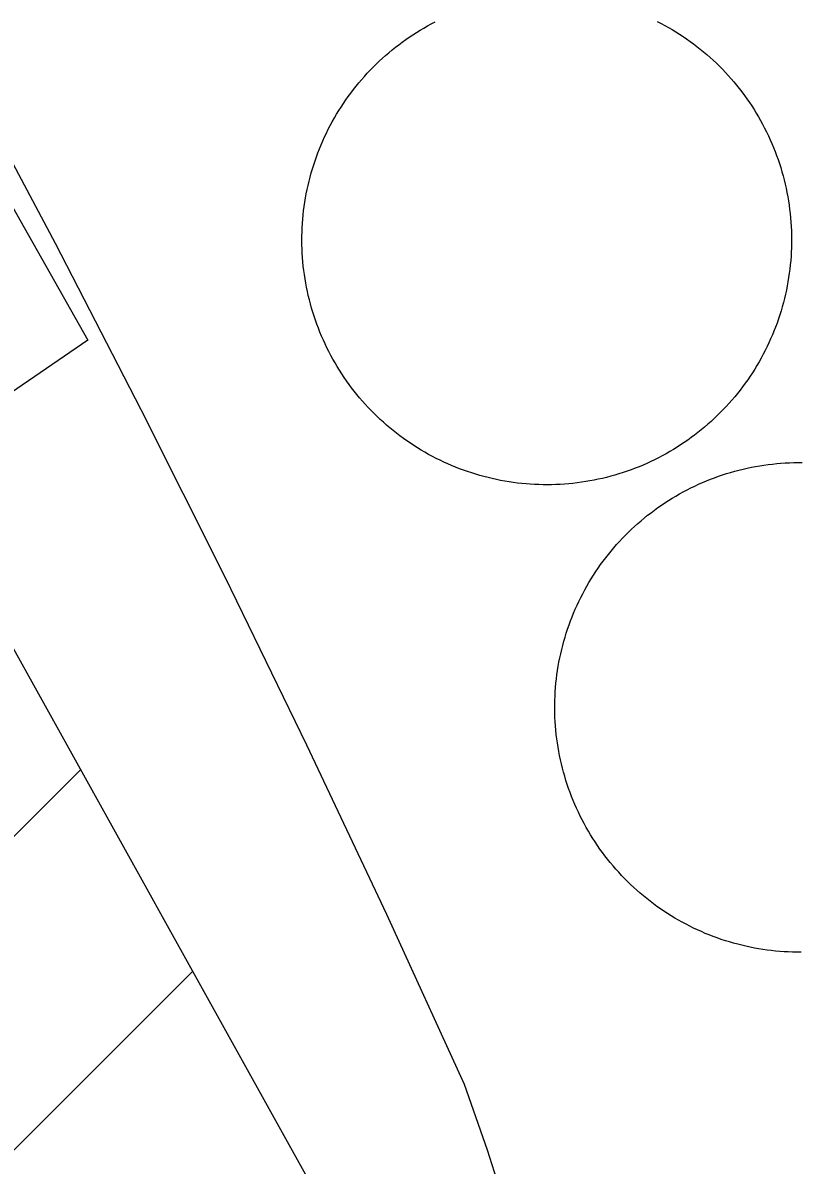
# Model space of a CAD drawing. Extents: x 3651524 to 3689615, y 505651 to 531377.
# Drawn here: x 3680502.8 to 3680590.2, y 515826.8 to 515955.6 of the extents above; entities that cross this region are included whole.
import ezdxf

# ---------------------------------------------------------------- set-up
doc = ezdxf.new("R2010")
doc.units = 0
for name, color, linetype in [('V-BLDG-OTLN', 7, 'Continuous'), ('V-DOMW-TANK', 7, 'Continuous'), ('V-RAIL-TRAK', 7, 'Continuous')]:
    doc.layers.add(name, color=color, linetype=linetype)

msp = doc.modelspace()

# ---------------------------------------------------------------- linework, layer by layer
at = {"layer": 'V-BLDG-OTLN'}
for p, q in [((3680420.318, 515782.417), (3680509.322, 515871.422)), ((3680433.017, 515759.761), (3680521.95, 515848.694))]:
    msp.add_line(p, q, dxfattribs=at)
msp.add_lwpolyline([(3680439.981, 515747.337), (3680329.246, 515944.893), (3680343.785, 515953.327), (3680256.72, 516104.822), (3680347.891, 516155.295), (3680339.593, 516171.464), (3680234.293, 516112.152), (3680193.07, 516190.006), (3680182.472, 516184.563), (3680162.475, 516219.891), (3680171.849, 516225.062), (3680126.959, 516303.187), (3680231.444, 516362.362), (3680191.184, 516417.385), (3680250.015, 516450.442), (3680424.689, 516140.793), (3680395.341, 516122.971), (3680510.156, 515919.844), (3680490.049, 515906.108), (3680545.427, 515806.442)], close=True, dxfattribs=at)
at = {"layer": 'V-DOMW-TANK'}
for points in [[(3680574.353, 515955.776), (3680574.781, 515955.555), (3680575.205, 515955.326), (3680575.625, 515955.09), (3680576.04, 515954.847), (3680576.452, 515954.597), (3680576.857, 515954.339), (3680577.261, 515954.075), (3680577.658, 515953.802), (3680578.051, 515953.524), (3680578.439, 515953.237), (3680578.822, 515952.946), (3680579.2, 515952.647), (3680579.573, 515952.342), (3680579.94, 515952.029), (3680580.302, 515951.711), (3680580.659, 515951.386), (3680581.009, 515951.056), (3680581.353, 515950.718), (3680581.691, 515950.376), (3680582.025, 515950.028), (3680582.35, 515949.673), (3680582.67, 515949.313), (3680582.985, 515948.948), (3680583.292, 515948.576), (3680583.593, 515948.201), (3680583.886, 515947.82), (3680584.175, 515947.433), (3680584.456, 515947.042), (3680584.73, 515946.644), (3680584.996, 515946.243), (3680585.256, 515945.838), (3680585.51, 515945.428), (3680585.752, 515945.012), (3680585.994, 515944.594), (3680586.225, 515944.173), (3680586.448, 515943.744), (3680586.663, 515943.314), (3680586.872, 515942.88), (3680587.073, 515942.442), (3680587.267, 515942.002), (3680587.452, 515941.557)], [(3680534.298, 515930.111), (3680534.282, 515930.592), (3680534.28, 515931.073), (3680534.282, 515931.555), (3680534.294, 515932.036), (3680534.314, 515932.519), (3680534.341, 515932.997), (3680534.378, 515933.48), (3680534.423, 515933.959), (3680534.476, 515934.438), (3680534.538, 515934.916), (3680534.607, 515935.393), (3680534.685, 515935.868), (3680534.771, 515936.343), (3680534.867, 515936.816), (3680534.968, 515937.285), (3680535.08, 515937.754), (3680535.201, 515938.221), (3680535.328, 515938.686), (3680535.463, 515939.149), (3680535.607, 515939.608), (3680535.758, 515940.066), (3680535.918, 515940.519), (3680536.086, 515940.971), (3680536.262, 515941.42), (3680536.444, 515941.866), (3680536.635, 515942.309), (3680536.833, 515942.747), (3680537.04, 515943.183), (3680537.255, 515943.615), (3680537.477, 515944.041), (3680537.704, 515944.465), (3680537.941, 515944.885), (3680538.183, 515945.303), (3680538.435, 515945.713), (3680538.693, 515946.12), (3680538.957, 515946.524), (3680539.23, 515946.921), (3680539.508, 515947.314), (3680539.793, 515947.701), (3680540.086, 515948.084), (3680540.385, 515948.463), (3680540.69, 515948.836), (3680541.001, 515949.202), (3680541.323, 515949.565), (3680541.644, 515949.921), (3680541.978, 515950.271), (3680542.312, 515950.616), (3680542.656, 515950.953), (3680543.004, 515951.287), (3680543.358, 515951.613), (3680543.719, 515951.932), (3680544.083, 515952.248), (3680544.454, 515952.555), (3680544.831, 515952.856), (3680545.212, 515953.149), (3680545.599, 515953.438), (3680545.99, 515953.718), (3680546.387, 515953.993), (3680546.789, 515954.261), (3680547.194, 515954.519)], [(3680547.194, 515954.519), (3680547.604, 515954.771), (3680548.018, 515955.017), (3680548.437, 515955.256), (3680548.859, 515955.488), (3680549.287, 515955.711)], [(3680587.452, 515941.557), (3680587.63, 515941.111), (3680587.8, 515940.658), (3680587.962, 515940.203), (3680588.115, 515939.747), (3680588.263, 515939.288), (3680588.4, 515938.827), (3680588.531, 515938.362), (3680588.652, 515937.897), (3680588.767, 515937.428), (3680588.871, 515936.957), (3680588.969, 515936.488), (3680589.057, 515936.013), (3680589.139, 515935.538), (3680589.211, 515935.061), (3680589.275, 515934.584), (3680589.33, 515934.105), (3680589.379, 515933.625), (3680589.418, 515933.148), (3680589.449, 515932.665), (3680589.471, 515932.184), (3680589.485, 515931.702), (3680589.49, 515931.221), (3680589.488, 515930.738), (3680589.475, 515930.256), (3680589.457, 515929.775), (3680589.428, 515929.294), (3680589.393, 515928.815), (3680589.346, 515928.333), (3680589.293, 515927.856), (3680589.232, 515927.377), (3680589.162, 515926.902), (3680589.084, 515926.425), (3680588.996, 515925.951), (3680588.902, 515925.478), (3680588.799, 515925.009), (3680588.689, 515924.54), (3680588.568, 515924.073), (3680588.441, 515923.609), (3680588.306, 515923.146), (3680588.162, 515922.687), (3680588.011, 515922.228), (3680587.851, 515921.774), (3680587.683, 515921.323), (3680587.507, 515920.874), (3680587.325, 515920.428), (3680587.132, 515919.986), (3680586.934, 515919.547), (3680586.729, 515919.111), (3680586.514, 515918.679), (3680586.293, 515918.251), (3680586.065, 515917.827), (3680585.828, 515917.407), (3680585.584, 515916.991), (3680585.334, 515916.58), (3680585.076, 515916.172), (3680584.812, 515915.771), (3680584.54, 515915.376), (3680584.261, 515914.98), (3680583.976, 515914.591), (3680583.683, 515914.208), (3680583.384, 515913.831), (3680583.079, 515913.459), (3680582.766, 515913.092), (3680582.449, 515912.73), (3680582.125, 515912.373), (3680581.793, 515912.023), (3680581.457, 515911.679), (3680581.113, 515911.339), (3680580.765, 515911.007), (3680580.411, 515910.682), (3680580.05, 515910.36), (3680579.686, 515910.047), (3680579.315, 515909.739), (3680578.938, 515909.44), (3680578.557, 515909.144), (3680578.17, 515908.857), (3680577.779, 515908.576), (3680577.382, 515908.302), (3680576.98, 515908.036), (3680576.575, 515907.775), (3680576.165, 515907.521), (3680575.752, 515907.276), (3680575.332, 515907.038), (3680574.91, 515906.807), (3680574.48, 515906.584), (3680574.052, 515906.366), (3680573.618, 515906.158), (3680573.179, 515905.957), (3680572.739, 515905.764), (3680572.295, 515905.578), (3680571.846, 515905.402), (3680571.395, 515905.232), (3680570.941, 515905.07), (3680570.484, 515904.914), (3680570.025, 515904.769), (3680569.565, 515904.632), (3680569.1, 515904.501), (3680568.635, 515904.38), (3680568.166, 515904.265), (3680567.695, 515904.163)], [(3680567.695, 515904.163), (3680567.224, 515904.062), (3680566.751, 515903.974), (3680566.275, 515903.894), (3680565.798, 515903.821), (3680565.321, 515903.755), (3680564.844, 515903.7), (3680564.363, 515903.653), (3680563.883, 515903.614), (3680563.402, 515903.583), (3680562.921, 515903.561), (3680562.44, 515903.546), (3680561.958, 515903.542), (3680561.475, 515903.544), (3680560.994, 515903.555), (3680560.512, 515903.575), (3680560.031, 515903.604), (3680559.552, 515903.641), (3680559.073, 515903.686), (3680558.593, 515903.739), (3680558.114, 515903.8), (3680557.639, 515903.87), (3680557.164, 515903.948), (3680556.689, 515904.034), (3680556.216, 515904.13), (3680555.747, 515904.232), (3680555.276, 515904.343), (3680554.811, 515904.464), (3680554.346, 515904.591), (3680553.883, 515904.726), (3680553.424, 515904.869), (3680552.966, 515905.021), (3680552.511, 515905.181), (3680552.06, 515905.349), (3680551.612, 515905.525), (3680551.165, 515905.707), (3680550.723, 515905.897), (3680550.285, 515906.096), (3680549.851, 515906.303), (3680549.416, 515906.518), (3680548.988, 515906.737), (3680548.564, 515906.966), (3680548.145, 515907.204), (3680547.729, 515907.446), (3680547.317, 515907.698), (3680546.912, 515907.956), (3680546.508, 515908.22), (3680546.111, 515908.492), (3680545.718, 515908.771), (3680545.329, 515909.055), (3680544.946, 515909.348), (3680544.569, 515909.649), (3680544.196, 515909.952), (3680543.829, 515910.264), (3680543.469, 515910.583), (3680543.109, 515910.907), (3680542.76, 515911.239), (3680542.416, 515911.574), (3680542.078, 515911.919), (3680541.745, 515912.267), (3680541.419, 515912.621), (3680541.097, 515912.981), (3680540.782, 515913.344), (3680540.477, 515913.717), (3680540.176, 515914.094), (3680539.881, 515914.474), (3680539.594, 515914.862), (3680539.314, 515915.253), (3680539.039, 515915.65), (3680538.773, 515916.049), (3680538.513, 515916.457), (3680538.259, 515916.867), (3680538.013, 515917.28), (3680537.776, 515917.698), (3680537.544, 515918.122), (3680537.321, 515918.548), (3680537.106, 515918.98), (3680536.897, 515919.414), (3680536.696, 515919.853), (3680536.502, 515920.293), (3680536.317, 515920.737), (3680536.139, 515921.186), (3680535.969, 515921.634), (3680535.807, 515922.091), (3680535.652, 515922.546), (3680535.504, 515923.006), (3680535.369, 515923.467), (3680535.236, 515923.934), (3680535.119, 515924.397), (3680535.003, 515924.866), (3680534.898, 515925.335), (3680534.8, 515925.808), (3680534.712, 515926.281), (3680534.63, 515926.756), (3680534.558, 515927.231), (3680534.491, 515927.711), (3680534.437, 515928.188), (3680534.39, 515928.667), (3680534.351, 515929.148), (3680534.321, 515929.63), (3680534.298, 515930.111)], [(3680576.03, 515902.025), (3680576.442, 515902.272), (3680576.86, 515902.512), (3680577.281, 515902.744), (3680577.707, 515902.967), (3680578.137, 515903.186), (3680578.572, 515903.397), (3680579.008, 515903.6), (3680579.448, 515903.794), (3680579.893, 515903.981), (3680580.339, 515904.163), (3680580.79, 515904.331), (3680581.242, 515904.495), (3680581.699, 515904.65), (3680582.158, 515904.798), (3680582.619, 515904.935), (3680583.081, 515905.07), (3680583.548, 515905.193), (3680584.015, 515905.308), (3680584.484, 515905.412), (3680584.955, 515905.514), (3680585.428, 515905.605), (3680585.904, 515905.686), (3680586.381, 515905.76), (3680586.858, 515905.826), (3680587.335, 515905.883), (3680587.814, 515905.932), (3680588.294, 515905.973), (3680588.775, 515906.006), (3680589.256, 515906.031), (3680589.737, 515906.045), (3680590.219, 515906.053), (3680590.7, 515906.051)], [(3680562.8, 515877.803), (3680562.79, 515878.284), (3680562.794, 515878.768), (3680562.804, 515879.249), (3680562.823, 515879.73), (3680562.847, 515880.211), (3680562.88, 515880.691), (3680562.927, 515881.172), (3680562.978, 515881.651), (3680563.038, 515882.128), (3680563.105, 515882.606), (3680563.183, 515883.081), (3680563.267, 515883.554), (3680563.361, 515884.027), (3680563.462, 515884.498), (3680563.57, 515884.967), (3680563.689, 515885.432), (3680563.814, 515885.899), (3680563.949, 515886.362), (3680564.09, 515886.822), (3680564.24, 515887.281), (3680564.397, 515887.736), (3680564.563, 515888.188), (3680564.737, 515888.637), (3680564.92, 515889.083), (3680565.108, 515889.526), (3680565.307, 515889.968), (3680565.51, 515890.402), (3680565.723, 515890.834), (3680565.942, 515891.262), (3680566.169, 515891.688), (3680566.405, 515892.108), (3680566.646, 515892.524), (3680566.896, 515892.938), (3680567.152, 515893.345), (3680567.412, 515893.749), (3680567.685, 515894.146), (3680567.963, 515894.541), (3680568.246, 515894.93), (3680568.536, 515895.313), (3680568.835, 515895.69), (3680569.139, 515896.067), (3680569.45, 515896.434), (3680569.767, 515896.794), (3680570.089, 515897.155), (3680570.419, 515897.505), (3680570.752, 515897.851), (3680571.096, 515898.191), (3680571.443, 515898.527), (3680571.799, 515898.854), (3680572.153, 515899.174), (3680572.52, 515899.489), (3680572.888, 515899.796), (3680573.263, 515900.1), (3680573.644, 515900.394), (3680574.029, 515900.683), (3680574.42, 515900.966), (3680574.816, 515901.24), (3680575.215, 515901.509), (3680575.621, 515901.771), (3680576.03, 515902.025)], [(3680590.563, 515850.847), (3680590.081, 515850.849), (3680589.598, 515850.859), (3680589.117, 515850.878), (3680588.638, 515850.905), (3680588.156, 515850.939), (3680587.677, 515850.982), (3680587.198, 515851.034), (3680586.721, 515851.093), (3680586.243, 515851.163), (3680585.768, 515851.238), (3680585.293, 515851.324), (3680584.82, 515851.417), (3680584.349, 515851.519), (3680583.88, 515851.627), (3680583.413, 515851.746), (3680582.948, 515851.871), (3680582.485, 515852.006), (3680582.025, 515852.148), (3680581.568, 515852.297), (3680581.113, 515852.457), (3680580.661, 515852.623), (3680580.212, 515852.797), (3680579.766, 515852.977), (3680579.323, 515853.17), (3680578.883, 515853.364), (3680578.449, 515853.569), (3680578.015, 515853.782), (3680577.587, 515854.001), (3680577.161, 515854.228), (3680576.741, 515854.464), (3680576.323, 515854.706), (3680575.911, 515854.955), (3680575.504, 515855.211), (3680575.1, 515855.474), (3680574.701, 515855.746), (3680574.308, 515856.022), (3680573.919, 515856.307), (3680573.536, 515856.596), (3680573.157, 515856.897), (3680572.78, 515857.2), (3680572.415, 515857.509), (3680572.051, 515857.827), (3680571.694, 515858.15), (3680571.342, 515858.48), (3680570.998, 515858.816), (3680570.658, 515859.158), (3680570.324, 515859.504), (3680569.997, 515859.858), (3680569.675, 515860.217), (3680569.36, 515860.581), (3680569.051, 515860.95), (3680568.749, 515861.327), (3680568.453, 515861.708), (3680568.164, 515862.093), (3680567.883, 515862.482), (3680567.607, 515862.879), (3680567.338, 515863.279), (3680567.078, 515863.684), (3680566.822, 515864.092), (3680566.577, 515864.505), (3680566.337, 515864.923), (3680566.103, 515865.345), (3680565.878, 515865.771), (3680565.661, 515866.201), (3680565.45, 515866.635), (3680565.249, 515867.071), (3680565.055, 515867.514), (3680564.866, 515867.956), (3680564.688, 515868.405), (3680564.516, 515868.855), (3680564.352, 515869.308), (3680564.197, 515869.763), (3680564.049, 515870.221), (3680563.91, 515870.684), (3680563.777, 515871.147), (3680563.654, 515871.612), (3680563.539, 515872.081), (3680563.431, 515872.55), (3680563.333, 515873.021), (3680563.242, 515873.494), (3680563.16, 515873.969), (3680563.085, 515874.444), (3680563.019, 515874.921), (3680562.962, 515875.401), (3680562.913, 515875.88), (3680562.872, 515876.359), (3680562.839, 515876.84), (3680562.816, 515877.324), (3680562.8, 515877.803)]]:
    msp.add_lwpolyline(points, dxfattribs=at)
at = {"layer": 'V-RAIL-TRAK'}
msp.add_lwpolyline([(3680557.59, 515821.096), (3680555.2, 515828.549), (3680552.615, 515835.938), (3680543.842, 515855.111), (3680534.841, 515874.18), (3680525.612, 515893.142), (3680516.161, 515911.992), (3680506.482, 515930.727), (3680496.584, 515949.346)], dxfattribs=at)

doc.saveas('drawing.dxf')
